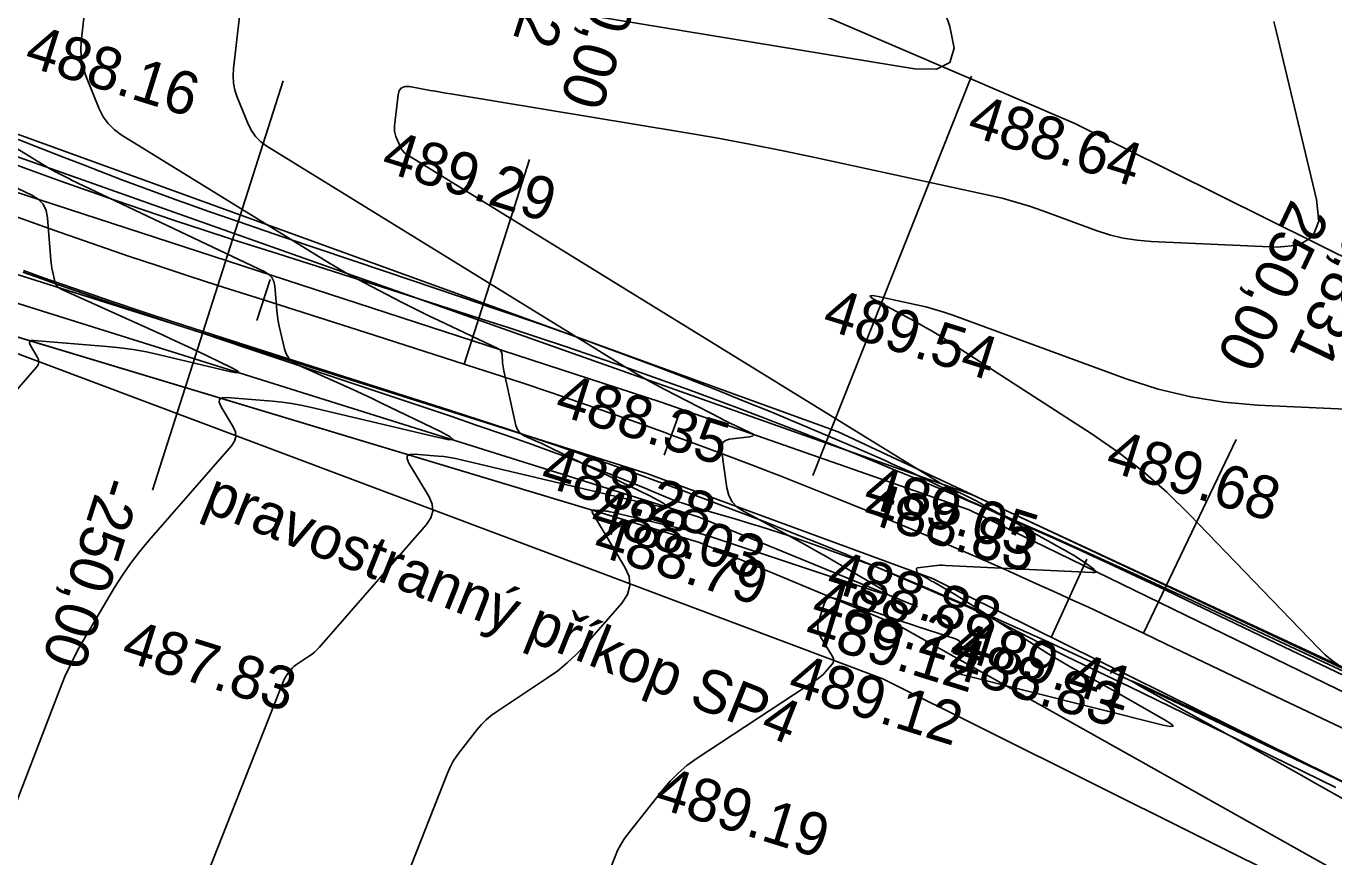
# Model space of a CAD drawing. Extents: x -636600 to -628587, y -1090963 to -1085869.
# Drawn here: x -629320 to -629259.1, y -1087498.3 to -1087459.6 of the extents above; entities that cross this region are included whole.
import ezdxf

# ---------------------------------------------------------------- set-up
doc = ezdxf.new("R2010")
doc.units = 0
for name, color, linetype in [('01_PARCELY_NÁVRH_PC', 7, 'Continuous'), ('40', 7, 'Continuous'), ('42', 7, 'Continuous'), ('60', 7, 'Continuous'), ('Ex_Major Contours', 7, 'Continuous'), ('Ex_Minor Contours', 7, 'Continuous'), ('HEKTOMETRY100', 7, 'Continuous'), ('HEKTOMETRY20', 7, 'Continuous'), ('HL_BODY', 7, 'Continuous'), ('koty_vše', 7, 'Continuous'), ('POLOMERY', 7, 'Continuous'), ('popis', 7, 'Continuous'), ('situace_osa', 7, 'Continuous'), ('situace_těleso', 7, 'Continuous'), ('situace_vozovka', 7, 'Continuous'), ('VRCHOLY', 7, 'Continuous')]:
    doc.layers.add(name, color=color, linetype=linetype)

msp = doc.modelspace()

# ---------------------------------------------------------------- linework, layer by layer
at = {"layer": '01_PARCELY_NÁVRH_PC'}
msp.add_lwpolyline([(-629217.269, -1087508.958), (-629282.17, -1087478.522), (-629336.363, -1087458.862), (-629378.449, -1087438.187), (-629413.659, -1087421.621), (-629443.636, -1087416.39), (-629443.866, -1087423.694), (-629444.194, -1087424.423), (-629429.354, -1087426.45), (-629379.95, -1087446.683), (-629330.734, -1087470.975), (-629288.614, -1087483.673), (-629279.325, -1087487.539), (-629234.204, -1087512.866), (-629221.586, -1087518.485), (-629217.269, -1087519.994)], dxfattribs=at)
at = {"layer": '40'}
for p, q in [((-629327.91, -1087464.921), (-629290.408, -1087477.141)), ((-629328.867, -1087468.52), (-629291.076, -1087480.452)), ((-629290.408, -1087477.141), (-629276.068, -1087482.145)), ((-629291.076, -1087480.452), (-629277.778, -1087485.34)), ((-629276.068, -1087482.145), (-629243.136, -1087498.195)), ((-629277.778, -1087485.34), (-629244.382, -1087501.881))]:
    msp.add_line(p, q, dxfattribs=at)
at = {"layer": '42'}
for p, q in [((-629312.176, -1087446.516), (-629271.164, -1087464.169)), ((-629239.651, -1087479.797), (-629271.164, -1087464.169)), ((-629330.734, -1087470.975), (-629280.097, -1087490.011)), ((-629280.097, -1087490.011), (-629234.204, -1087512.866))]:
    msp.add_line(p, q, dxfattribs=at)
at = {"layer": '60'}
for p, q in [((-629327.262, -1087463.28), (-629275.961, -1087481.434)), ((-629328.937, -1087469.85), (-629288.681, -1087482.478)), ((-629330.734, -1087470.975), (-629288.614, -1087483.673)), ((-629275.961, -1087481.434), (-629242.813, -1087496.861)), ((-629288.681, -1087482.478), (-629278.475, -1087486.663)), ((-629288.614, -1087483.673), (-629279.325, -1087487.539))]:
    msp.add_line(p, q, dxfattribs=at)
at = {"layer": 'Ex_Major Contours'}
msp.add_lwpolyline([(-629320.469, -1087495.911), (-629318.401, -1087490.536), (-629318.144, -1087489.909), (-629317.862, -1087489.295), (-629317.554, -1087488.692), (-629317.22, -1087488.103), (-629315.834, -1087485.769), (-629315.475, -1087485.195), (-629315.091, -1087484.638), (-629314.682, -1087484.1), (-629314.248, -1087483.58), (-629310.396, -1087479.169), (-629310.256, -1087478.959), (-629310.196, -1087478.742), (-629310.216, -1087478.517), (-629310.317, -1087478.286), (-629310.879, -1087477.346), (-629310.968, -1087477.143), (-629310.953, -1087477.005), (-629310.835, -1087476.93), (-629310.614, -1087476.92), (-629308.489, -1087477.093), (-629308.045, -1087477.137), (-629307.604, -1087477.198), (-629307.165, -1087477.276), (-629306.729, -1087477.371), (-629300.771, -1087478.786), (-629300.272, -1087478.886), (-629300.089, -1087478.873), (-629300.223, -1087478.747), (-629300.672, -1087478.509), (-629303.454, -1087477.163), (-629303.887, -1087476.955), (-629304.322, -1087476.75), (-629304.758, -1087476.548), (-629305.195, -1087476.349), (-629307.351, -1087475.377), (-629307.565, -1087475.252), (-629307.734, -1087475.091), (-629307.858, -1087474.892), (-629307.936, -1087474.657), (-629308.171, -1087473.593), (-629308.217, -1087473.364), (-629308.255, -1087473.134), (-629308.286, -1087472.903), (-629308.308, -1087472.671), (-629308.381, -1087471.739), (-629308.424, -1087471.522), (-629308.514, -1087471.339), (-629308.653, -1087471.189), (-629308.84, -1087471.072), (-629317.318, -1087467.052), (-629317.482, -1087466.973), (-629317.646, -1087466.893), (-629317.809, -1087466.811), (-629317.971, -1087466.728), (-629318.619, -1087466.392), (-629318.78, -1087466.307), (-629318.939, -1087466.218), (-629319.097, -1087466.127), (-629319.253, -1087466.033), (-629322.862, -1087463.809)], dxfattribs=at)
at = {"layer": 'Ex_Minor Contours'}
for points in [[(-629316.748, -1087454.749), (-629317.39, -1087460.349), (-629317.412, -1087460.758), (-629317.383, -1087461.161), (-629317.304, -1087461.556), (-629317.173, -1087461.944), (-629316.549, -1087463.484), (-629316.368, -1087463.848), (-629316.138, -1087464.17), (-629315.859, -1087464.45), (-629315.53, -1087464.689), (-629305.906, -1087470.62), (-629305.489, -1087470.872), (-629305.069, -1087471.115), (-629304.644, -1087471.351), (-629304.214, -1087471.579), (-629302.488, -1087472.474), (-629302.055, -1087472.696), (-629301.62, -1087472.914), (-629301.184, -1087473.129), (-629300.746, -1087473.339), (-629297.998, -1087474.642), (-629297.921, -1087474.69), (-629297.863, -1087474.752), (-629297.826, -1087474.827), (-629297.809, -1087474.916), (-629297.779, -1087475.3), (-629297.769, -1087475.396), (-629297.757, -1087475.491), (-629297.741, -1087475.586), (-629297.722, -1087475.68), (-629297.162, -1087478.217), (-629297.11, -1087478.373), (-629297.028, -1087478.505), (-629296.916, -1087478.613), (-629296.774, -1087478.696), (-629296.144, -1087478.979), (-629295.987, -1087479.051), (-629295.831, -1087479.123), (-629295.675, -1087479.197), (-629295.519, -1087479.271), (-629290.926, -1087481.496), (-629290.321, -1087481.816), (-629290.142, -1087481.984), (-629290.387, -1087482.002), (-629291.058, -1087481.868), (-629299.708, -1087479.814), (-629299.975, -1087479.756), (-629300.243, -1087479.708), (-629300.514, -1087479.67), (-629300.785, -1087479.643), (-629301.876, -1087479.555), (-629302.097, -1087479.565), (-629302.215, -1087479.639), (-629302.229, -1087479.777), (-629302.14, -1087479.98), (-629301.202, -1087481.55), (-629301.057, -1087481.885), (-629301.027, -1087482.209), (-629301.114, -1087482.523), (-629301.316, -1087482.826), (-629306.322, -1087488.559), (-629306.423, -1087488.666), (-629306.53, -1087488.767), (-629306.644, -1087488.86), (-629306.765, -1087488.945), (-629307.374, -1087489.348), (-629307.438, -1087489.394), (-629307.498, -1087489.445), (-629307.553, -1087489.5), (-629307.604, -1087489.56), (-629307.8, -1087489.809), (-629307.846, -1087489.873), (-629307.888, -1087489.939), (-629307.924, -1087490.009), (-629307.956, -1087490.081), (-629312.596, -1087501.829)], [(-629303.169, -1087457.565), (-629278.621, -1087461.614), (-629277.594, -1087461.644), (-629276.975, -1087461.328), (-629276.766, -1087460.665), (-629276.965, -1087459.657), (-629278.582, -1087454.932)], [(-629302.424, -1087499.677), (-629300.342, -1087494.405), (-629300.219, -1087494.123), (-629300.076, -1087493.852), (-629299.914, -1087493.593), (-629299.733, -1087493.344), (-629298.969, -1087492.371), (-629298.77, -1087492.137), (-629298.554, -1087491.921), (-629298.321, -1087491.723), (-629298.071, -1087491.543), (-629295.689, -1087489.969), (-629295.218, -1087489.635), (-629294.774, -1087489.272), (-629294.354, -1087488.88), (-629293.961, -1087488.458), (-629292.237, -1087486.484), (-629291.972, -1087486.087), (-629291.858, -1087485.676), (-629291.897, -1087485.252), (-629292.087, -1087484.814), (-629293.58, -1087482.317), (-629293.612, -1087482.243), (-629293.607, -1087482.192), (-629293.564, -1087482.165), (-629293.483, -1087482.161), (-629293.082, -1087482.193), (-629292.982, -1087482.204), (-629292.883, -1087482.217), (-629292.785, -1087482.235), (-629292.687, -1087482.256), (-629289.7, -1087482.965), (-629289.172, -1087483.097), (-629288.646, -1087483.24), (-629288.124, -1087483.395), (-629287.605, -1087483.561), (-629280.505, -1087485.921), (-629280.057, -1087486.054), (-629279.889, -1087486.059), (-629280.003, -1087485.936), (-629280.399, -1087485.687), (-629282.726, -1087484.327), (-629283.171, -1087484.07), (-629283.617, -1087483.817), (-629284.066, -1087483.568), (-629284.518, -1087483.323), (-629286.576, -1087482.217), (-629286.87, -1087482.017), (-629287.095, -1087481.769), (-629287.252, -1087481.473), (-629287.341, -1087481.129), (-629287.603, -1087479.354), (-629287.604, -1087479.161), (-629287.542, -1087479.015), (-629287.418, -1087478.917), (-629287.232, -1087478.866), (-629286.306, -1087478.751), (-629286.162, -1087478.721), (-629286.108, -1087478.676), (-629286.145, -1087478.617), (-629286.273, -1087478.543), (-629286.966, -1087478.222), (-629287.139, -1087478.14), (-629287.31, -1087478.057), (-629287.481, -1087477.972), (-629287.651, -1087477.885), (-629290.237, -1087476.543), (-629290.723, -1087476.286), (-629291.203, -1087476.019), (-629291.678, -1087475.744), (-629292.148, -1087475.461), (-629308.757, -1087465.225), (-629309.031, -1087465.026), (-629309.264, -1087464.792), (-629309.456, -1087464.523), (-629309.607, -1087464.22), (-629310.127, -1087462.936), (-629310.236, -1087462.612), (-629310.302, -1087462.282), (-629310.326, -1087461.947), (-629310.308, -1087461.605), (-629309.854, -1087457.696)], [(-629261.893, -1087459.415), (-629261.783, -1087459.851), (-629259.905, -1087467.699), (-629259.81, -1087468.712), (-629260.085, -1087469.42), (-629260.728, -1087469.823), (-629261.741, -1087469.921), (-629267.604, -1087469.655), (-629268.259, -1087469.6), (-629268.904, -1087469.496), (-629269.538, -1087469.343), (-629270.163, -1087469.14), (-629272.643, -1087468.231), (-629273.266, -1087468.015), (-629273.896, -1087467.821), (-629274.532, -1087467.648), (-629275.174, -1087467.497), (-629283.182, -1087465.758), (-629284.734, -1087465.431), (-629286.289, -1087465.124), (-629287.848, -1087464.837), (-629289.411, -1087464.569), (-629300.188, -1087462.792), (-629300.429, -1087462.751), (-629300.669, -1087462.71), (-629300.909, -1087462.667), (-629301.148, -1087462.623), (-629302.107, -1087462.444), (-629302.32, -1087462.436), (-629302.48, -1087462.499), (-629302.588, -1087462.633), (-629302.642, -1087462.839), (-629302.809, -1087464.275), (-629302.816, -1087464.4), (-629302.807, -1087464.523), (-629302.782, -1087464.644), (-629302.742, -1087464.763), (-629302.551, -1087465.234), (-629302.496, -1087465.346), (-629302.426, -1087465.444), (-629302.34, -1087465.53), (-629302.239, -1087465.603), (-629277.433, -1087480.891), (-629277.39, -1087480.917), (-629277.347, -1087480.942), (-629277.303, -1087480.966), (-629277.259, -1087480.989), (-629277.082, -1087481.081), (-629277.037, -1087481.104), (-629276.993, -1087481.126), (-629276.948, -1087481.148), (-629276.902, -1087481.17), (-629276.237, -1087481.479), (-629276.112, -1087481.538), (-629275.988, -1087481.6), (-629275.865, -1087481.665), (-629275.743, -1087481.731), (-629271.226, -1087484.258), (-629271.101, -1087484.33), (-629270.98, -1087484.406), (-629270.86, -1087484.485), (-629270.743, -1087484.569), (-629270.28, -1087484.909), (-629270.196, -1087484.982), (-629270.178, -1087485.033), (-629270.224, -1087485.06), (-629270.335, -1087485.065), (-629277.173, -1087484.732), (-629277.309, -1087484.728), (-629277.445, -1087484.73), (-629277.581, -1087484.738), (-629277.716, -1087484.752), (-629278.473, -1087484.846), (-629278.497, -1087484.852), (-629278.513, -1087484.865), (-629278.521, -1087484.884), (-629278.521, -1087484.909), (-629278.504, -1087485.02), (-629278.497, -1087485.046), (-629278.486, -1087485.069), (-629278.468, -1087485.088), (-629278.446, -1087485.103), (-629278.29, -1087485.187), (-629278.256, -1087485.205), (-629278.222, -1087485.224), (-629278.188, -1087485.244), (-629278.154, -1087485.263), (-629277.932, -1087485.393), (-629277.884, -1087485.421), (-629277.836, -1087485.449), (-629277.787, -1087485.477), (-629277.739, -1087485.505), (-629276.97, -1087485.948), (-629276.826, -1087486.032), (-629276.683, -1087486.118), (-629276.541, -1087486.205), (-629276.401, -1087486.294), (-629272.704, -1087488.652), (-629272.367, -1087488.863), (-629272.026, -1087489.069), (-629271.683, -1087489.269), (-629271.336, -1087489.464), (-629269.942, -1087490.233), (-629269.594, -1087490.426), (-629269.247, -1087490.62), (-629268.9, -1087490.817), (-629268.555, -1087491.015), (-629266.947, -1087491.943), (-629266.665, -1087492.123), (-629266.587, -1087492.221), (-629266.711, -1087492.236), (-629267.039, -1087492.17), (-629276.436, -1087489.818), (-629276.59, -1087489.755), (-629276.684, -1087489.659), (-629276.718, -1087489.528), (-629276.691, -1087489.364), (-629276.465, -1087488.639), (-629276.438, -1087488.473), (-629276.47, -1087488.338), (-629276.561, -1087488.233), (-629276.712, -1087488.158), (-629278.449, -1087487.587), (-629278.798, -1087487.471), (-629279.147, -1087487.354), (-629279.496, -1087487.236), (-629279.844, -1087487.117), (-629282.313, -1087486.267), (-629282.491, -1087486.233), (-629282.636, -1087486.265), (-629282.747, -1087486.363), (-629282.826, -1087486.526), (-629283.071, -1087487.313), (-629283.112, -1087487.507), (-629283.111, -1087487.696), (-629283.068, -1087487.881), (-629282.983, -1087488.06), (-629282.434, -1087488.977), (-629282.391, -1087489.076), (-629282.383, -1087489.171), (-629282.408, -1087489.264), (-629282.468, -1087489.353), (-629282.774, -1087489.704), (-629282.854, -1087489.789), (-629282.938, -1087489.868), (-629283.027, -1087489.941), (-629283.122, -1087490.008), (-629288.768, -1087493.739), (-629289.204, -1087494.052), (-629289.61, -1087494.397), (-629289.987, -1087494.773), (-629290.334, -1087495.182), (-629291.963, -1087497.257), (-629292.138, -1087497.497), (-629292.295, -1087497.748), (-629292.433, -1087498.01), (-629292.552, -1087498.283), (-629292.991, -1087499.395)], [(-629321.396, -1087477.709), (-629319.475, -1087475.511), (-629319.398, -1087475.394), (-629319.365, -1087475.274), (-629319.376, -1087475.15), (-629319.432, -1087475.022), (-629319.743, -1087474.502), (-629319.792, -1087474.389), (-629319.784, -1087474.313), (-629319.719, -1087474.272), (-629319.596, -1087474.266), (-629316.192, -1087474.542), (-629315.576, -1087474.604), (-629314.964, -1087474.689), (-629314.355, -1087474.797), (-629313.75, -1087474.929), (-629310.483, -1087475.704), (-629310.156, -1087475.77), (-629310.037, -1087475.761), (-629310.124, -1087475.679), (-629310.419, -1087475.523), (-629312.011, -1087474.752), (-629312.41, -1087474.561), (-629312.81, -1087474.372), (-629313.212, -1087474.186), (-629313.614, -1087474.003), (-629318.329, -1087471.879), (-629318.433, -1087471.817), (-629318.516, -1087471.738), (-629318.577, -1087471.641), (-629318.615, -1087471.526), (-629318.725, -1087471.029), (-629318.75, -1087470.905), (-629318.771, -1087470.78), (-629318.787, -1087470.654), (-629318.799, -1087470.528), (-629318.954, -1087468.561), (-629319.021, -1087468.217), (-629319.165, -1087467.926), (-629319.385, -1087467.688), (-629319.682, -1087467.503), (-629326.217, -1087464.404)], [(-629258.79, -1087489.445), (-629259.16, -1087489.181), (-629259.509, -1087488.89), (-629259.838, -1087488.573), (-629265.819, -1087482.363), (-629266.871, -1087481.331), (-629267.977, -1087480.365), (-629269.136, -1087479.464), (-629270.35, -1087478.629), (-629277.007, -1087474.321), (-629277.402, -1087474.071), (-629277.802, -1087473.829), (-629278.207, -1087473.596), (-629278.617, -1087473.37), (-629280.317, -1087472.458), (-629280.601, -1087472.288), (-629280.682, -1087472.194), (-629280.559, -1087472.174), (-629280.232, -1087472.23), (-629278.517, -1087472.602), (-629278.091, -1087472.702), (-629277.668, -1087472.817), (-629277.25, -1087472.946), (-629276.836, -1087473.09), (-629268.773, -1087476.045), (-629267.28, -1087476.529), (-629265.764, -1087476.895), (-629264.224, -1087477.143), (-629262.66, -1087477.274), (-629243.893, -1087478.126)], [(-629258.709, -1087495.59), (-629259.721, -1087495.009), (-629260.736, -1087494.433), (-629261.753, -1087493.862), (-629262.774, -1087493.297), (-629268.147, -1087490.334), (-629268.43, -1087490.174), (-629268.519, -1087490.112), (-629268.416, -1087490.148), (-629268.12, -1087490.281), (-629266.549, -1087491.011), (-629266.156, -1087491.195), (-629265.765, -1087491.38), (-629265.374, -1087491.567), (-629264.984, -1087491.755), (-629256.448, -1087495.91)]]:
    msp.add_lwpolyline(points, dxfattribs=at)
at = {"layer": 'HEKTOMETRY100'}
msp.add_lwpolyline([(-629270.597, -1087484.45), (-629272.265, -1087488.086)], dxfattribs=at)
at = {"layer": 'HEKTOMETRY20'}
for points in [[(-629308.604, -1087471.427), (-629309.213, -1087473.332)], [(-629289.581, -1087477.725), (-629290.267, -1087479.604)]]:
    msp.add_lwpolyline(points, dxfattribs=at)
at = {"layer": 'HL_BODY'}
for points in [[(-629311.031, -1087471.701), (-629307.987, -1087462.176)], [(-629299.572, -1087475.363), (-629296.528, -1087465.838)], [(-629267.962, -1087487.892), (-629263.653, -1087478.868)]]:
    msp.add_lwpolyline(points, dxfattribs=at)
at = {"layer": 'POLOMERY'}
for points in [[(-629299.572, -1087475.363), (-629296.528, -1087465.838)], [(-629311.031, -1087471.701), (-629314.075, -1087481.227)], [(-629267.962, -1087487.892), (-629263.653, -1087478.868)]]:
    msp.add_lwpolyline(points, dxfattribs=at)
at = {"layer": 'situace_osa'}
msp.add_lwpolyline([(-629320.688, -1087468.397), (-629319.317, -1087468.893), (-629318.396, -1087469.221), (-629317.943, -1087469.381), (-629316.566, -1087469.861), (-629315.186, -1087470.333), (-629313.804, -1087470.797), (-629313.667, -1087470.843), (-629312.419, -1087471.253), (-629311.031, -1087471.701), (-629308.909, -1087472.38), (-629304.146, -1087473.901), (-629299.572, -1087475.363), (-629299.383, -1087475.424), (-629298.223, -1087475.799), (-629296.876, -1087476.242), (-629295.531, -1087476.692), (-629294.637, -1087476.997), (-629294.19, -1087477.151), (-629292.851, -1087477.617), (-629291.514, -1087478.09), (-629290.18, -1087478.571), (-629289.924, -1087478.665), (-629288.849, -1087479.06), (-629287.521, -1087479.556), (-629286.196, -1087480.06), (-629285.245, -1087480.426), (-629284.873, -1087480.571), (-629283.554, -1087481.09), (-629282.237, -1087481.616), (-629280.923, -1087482.149), (-629280.602, -1087482.282), (-629279.613, -1087482.691), (-629278.305, -1087483.239), (-629277.001, -1087483.795), (-629275.997, -1087484.229), (-629275.7, -1087484.358), (-629274.402, -1087484.929), (-629273.107, -1087485.507), (-629271.816, -1087486.092), (-629271.431, -1087486.268), (-629270.528, -1087486.685), (-629269.243, -1087487.285), (-629267.962, -1087487.892), (-629266.907, -1087488.396), (-629262.395, -1087490.55), (-629257.882, -1087492.704)], dxfattribs=at)
at = {"layer": 'situace_těleso'}
for points in [[(-629256.838, -1087490.517), (-629261.365, -1087488.394), (-629265.897, -1087486.282), (-629266.958, -1087485.79), (-629268.257, -1087485.19), (-629269.559, -1087484.595), (-629270.474, -1087484.181), (-629270.863, -1087484.006), (-629272.169, -1087483.423), (-629273.478, -1087482.844), (-629274.789, -1087482.272), (-629275.089, -1087482.142), (-629276.104, -1087481.707), (-629277.394, -1087481.083), (-629278.677, -1087480.442), (-629279.664, -1087480), (-629279.985, -1087479.858), (-629281.297, -1087479.282), (-629282.612, -1087478.715), (-629283.932, -1087478.157), (-629284.304, -1087478.002), (-629285.256, -1087477.607), (-629286.583, -1087477.067), (-629287.914, -1087476.535), (-629288.992, -1087476.111), (-629289.249, -1087476.011), (-629290.587, -1087475.497), (-629291.929, -1087474.992), (-629293.274, -1087474.495), (-629293.724, -1087474.331), (-629294.623, -1087474.007), (-629295.974, -1087473.528), (-629297.33, -1087473.058), (-629298.498, -1087472.661), (-629298.688, -1087472.597), (-629303.237, -1087471.055), (-629307.973, -1087469.45), (-629310.083, -1087468.734), (-629311.444, -1087468.264), (-629312.667, -1087467.83), (-629312.801, -1087467.782), (-629314.154, -1087467.288), (-629315.503, -1087466.783), (-629316.847, -1087466.267), (-629317.289, -1087466.095), (-629318.188, -1087465.745), (-629319.528, -1087465.22), (-629320.866, -1087464.692)], [(-629320.103, -1087471.086), (-629319.174, -1087471.415), (-629318.716, -1087471.577), (-629317.327, -1087472.064), (-629315.935, -1087472.542), (-629314.54, -1087473.012), (-629314.402, -1087473.058), (-629313.143, -1087473.474), (-629311.742, -1087473.926), (-629309.629, -1087474.633), (-629304.888, -1087476.223), (-629300.334, -1087477.748), (-629300.148, -1087477.811), (-629299.007, -1087478.206), (-629297.68, -1087478.663), (-629296.356, -1087479.128), (-629295.477, -1087479.447), (-629295.037, -1087479.61), (-629293.725, -1087480.108), (-629292.419, -1087480.622), (-629291.12, -1087481.153), (-629290.87, -1087481.257), (-629289.827, -1087481.699), (-629288.492, -1087482.134), (-629287.138, -1087482.519), (-629286.17, -1087482.812), (-629285.793, -1087482.93), (-629284.455, -1087483.364), (-629283.127, -1087483.824), (-629281.804, -1087484.301), (-629281.478, -1087484.413), (-629280.478, -1087484.768), (-629279.187, -1087485.325), (-629277.899, -1087485.886), (-629276.906, -1087486.321), (-629276.612, -1087486.45), (-629275.333, -1087487.03), (-629274.081, -1087487.672), (-629272.832, -1087488.318), (-629272.46, -1087488.511), (-629271.58, -1087488.955), (-629270.314, -1087489.562), (-629269.05, -1087490.173), (-629267.999, -1087490.683), (-629263.503, -1087492.872), (-629259.011, -1087495.069)]]:
    msp.add_lwpolyline(points, dxfattribs=at)
at = {"layer": 'situace_vozovka'}
for points in [[(-629321.272, -1087465.784), (-629319.916, -1087466.283), (-629318.557, -1087466.775), (-629317.645, -1087467.1), (-629317.196, -1087467.259), (-629315.831, -1087467.735), (-629314.464, -1087468.202), (-629313.094, -1087468.662), (-629312.958, -1087468.707), (-629311.722, -1087469.114), (-629310.347, -1087469.558), (-629308.224, -1087470.236), (-629303.461, -1087471.758), (-629298.887, -1087473.22), (-629298.697, -1087473.281), (-629297.526, -1087473.659), (-629296.167, -1087474.106), (-629294.81, -1087474.561), (-629293.908, -1087474.868), (-629293.456, -1087475.024), (-629292.105, -1087475.494), (-629290.757, -1087475.971), (-629289.411, -1087476.457), (-629289.152, -1087476.551), (-629288.068, -1087476.95), (-629286.728, -1087477.451), (-629285.39, -1087477.959), (-629284.431, -1087478.329), (-629284.056, -1087478.475), (-629282.725, -1087478.998), (-629281.396, -1087479.529), (-629280.071, -1087480.067), (-629279.746, -1087480.201), (-629278.748, -1087480.613), (-629277.429, -1087481.167), (-629276.113, -1087481.728), (-629275.1, -1087482.166), (-629274.8, -1087482.296), (-629273.49, -1087482.872), (-629272.184, -1087483.455), (-629270.881, -1087484.046), (-629270.493, -1087484.223), (-629269.581, -1087484.644), (-629268.285, -1087485.249), (-629266.992, -1087485.862), (-629265.937, -1087486.365), (-629261.425, -1087488.52), (-629256.913, -1087490.674)], [(-629320.076, -1087471.011), (-629319.148, -1087471.342), (-629318.69, -1087471.503), (-629317.301, -1087471.988), (-629315.909, -1087472.464), (-629314.514, -1087472.932), (-629314.375, -1087472.978), (-629313.116, -1087473.393), (-629311.716, -1087473.844), (-629309.594, -1087474.523), (-629304.831, -1087476.045), (-629300.257, -1087477.506), (-629300.07, -1087477.566), (-629298.92, -1087477.938), (-629297.585, -1087478.377), (-629296.253, -1087478.824), (-629295.367, -1087479.125), (-629294.923, -1087479.278), (-629293.596, -1087479.74), (-629292.271, -1087480.209), (-629290.95, -1087480.686), (-629290.696, -1087480.778), (-629289.631, -1087481.17), (-629288.314, -1087481.662), (-629287.001, -1087482.161), (-629286.059, -1087482.524), (-629285.69, -1087482.667), (-629284.383, -1087483.181), (-629283.078, -1087483.703), (-629281.776, -1087484.232), (-629281.457, -1087484.362), (-629280.477, -1087484.768), (-629279.182, -1087485.311), (-629277.889, -1087485.862), (-629276.894, -1087486.292), (-629276.599, -1087486.421), (-629275.313, -1087486.986), (-629274.03, -1087487.559), (-629272.75, -1087488.139), (-629272.37, -1087488.313), (-629271.474, -1087488.726), (-629270.201, -1087489.321), (-629268.931, -1087489.923), (-629267.876, -1087490.426), (-629263.364, -1087492.581), (-629258.852, -1087494.735)]]:
    msp.add_lwpolyline(points, dxfattribs=at)
at = {"layer": 'VRCHOLY'}
msp.add_lwpolyline([(-629283.34, -1087480.55), (-629275.97, -1087461.958)], dxfattribs=at)

# ---------------------------------------------------------------- texts
at = {"layer": 'HL_BODY'}
for s, rotation, p in [('TK0+569,802', 252.27814, (-629292.399, -1087444.842)), ('KT0+603,831', 244.47927, (-629254.253, -1087460.328))]:
    msp.add_text(s, height=2, rotation=rotation, dxfattribs=at).set_placement(p)
at = {"layer": 'koty_vše'}
for s, p in [('488.16', (-629320.111, -1087461.439)), ('488.64', (-629276.247, -1087464.676)), ('489.29', (-629303.505, -1087466.344)), ('489.54', (-629282.984, -1087473.688)), ('488.35', (-629295.438, -1087477.664)), ('489.68', (-629269.814, -1087480.275)), ('488.28', (-629296.106, -1087480.976)), ('489.05', (-629281.082, -1087481.93)), ('488.03', (-629293.794, -1087482.976)), ('488.83', (-629281.098, -1087482.668)), ('488.79', (-629293.652, -1087484.194)), ('488.88', (-629282.809, -1087485.864)), ('488.24', (-629283.505, -1087487.186)), ('489.12', (-629283.821, -1087488.229)), ('489.41', (-629276.588, -1087489.085)), ('487.83', (-629315.603, -1087489.123)), ('488.83', (-629277.17, -1087489.846)), ('489.12', (-629284.594, -1087490.702)), ('489.19', (-629290.799, -1087495.95))]:
    msp.add_text(s, height=2, rotation=342.65032, dxfattribs=at).set_placement(p)
at = {"layer": 'POLOMERY'}
for s, rotation, p in [('250,00', 252.27814, (-629292.624, -1087455.265)), ('250,00', 244.47927, (-629261.058, -1087467.63)), ('-250,00', 252.27814, (-629316.457, -1087480.466))]:
    msp.add_text(s, height=2, rotation=rotation, dxfattribs=at).set_placement(p)
at = {"layer": 'popis'}
msp.add_text('pravostranný příkop SP4', height=2, rotation=338.20139, dxfattribs=at).set_placement((-629311.819, -1087482.16))

doc.saveas('drawing.dxf')
